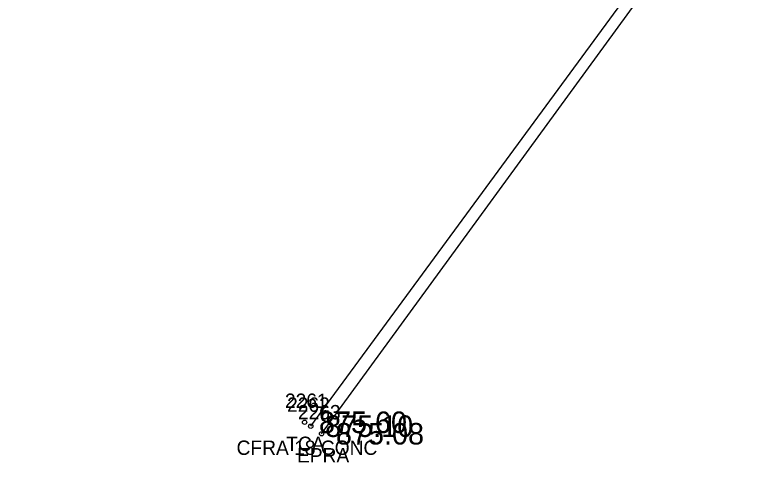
# Model space of a CAD drawing. Extents: x 1622501 to 1626664, y 1117816 to 1121579.
# Drawn here: x 1623559.3 to 1623611.8, y 1118734.1 to 1118765.4 of the extents above; entities that cross this region are included whole.
import ezdxf

# ---------------------------------------------------------------- set-up
doc = ezdxf.new("R2010")
doc.units = 0
for name, color, linetype in [('RD_EX_Conc', 7, 'Continuous'), ('RD_EX_Conc_txCode', 7, 'Continuous'), ('RD_EX_Road', 7, 'Continuous'), ('RD_EX_Road_txCode', 7, 'Continuous'), ('RD_EX_TX_Conc_ELEV', 7, 'Continuous'), ('RD_EX_TX_Road_ELEV', 7, 'Continuous'), ('RD_HC_Cl', 7, 'Continuous'), ('RD_SMD_Locator', 7, 'Continuous')]:
    doc.layers.add(name, color=color, linetype=linetype)

msp = doc.modelspace()

# ---------------------------------------------------------------- linework, layer by layer
at = {"layer": 'RD_EX_Conc'}
msp.add_lwpolyline([(1623579.892, 1118736.77), (1623604.083, 1118769.662), (1623619.958, 1118782.315), (1623633.717, 1118788.284), (1623647.715, 1118791.078), (1623667, 1118794.463)], dxfattribs=at)
at = {"layer": 'RD_EX_Road'}
msp.add_lwpolyline([(1623580.646, 1118736.243), (1623604.638, 1118769.106), (1623620.284, 1118781.483), (1623633.955, 1118787.351), (1623647.696, 1118790.165), (1623667.141, 1118793.513)], dxfattribs=at)
at = {"layer": 'RD_HC_Cl'}
msp.add_arc((1622842.024, 1119728.712), 1125.889, 297.949368, 312.927633, dxfattribs=at)
at = {"layer": 'RD_SMD_Locator'}
for centre in [(1623579.459, 1118737.042), (1623579.892, 1118736.77), (1623580.646, 1118736.243)]:
    msp.add_circle(centre, 0.15, dxfattribs=at)

# ---------------------------------------------------------------- texts
at = {"layer": 'RD_EX_Conc_txCode'}
for s, p in [('2261', (1623578.089, 1118738.042)), ('2262', (1623578.239, 1118737.77)), ('CFRA 18 CONC', (1623574.719, 1118734.77)), ('TCA', (1623578.175, 1118735.042))]:
    msp.add_text(s, height=1, dxfattribs=at).set_placement(p)
at = {"layer": 'RD_EX_Road_txCode'}
for s, p in [('2263', (1623578.992, 1118737.243)), ('EPRA', (1623578.929, 1118734.243))]:
    msp.add_text(s, height=1, dxfattribs=at).set_placement(p)
at = {"layer": 'RD_EX_TX_Conc_ELEV'}
for s, p in [('875.60', (1623580.459, 1118736.292)), ('875.10', (1623580.892, 1118736.02))]:
    msp.add_text(s, height=1.5, dxfattribs=at).set_placement(p)
at = {"layer": 'RD_EX_TX_Road_ELEV'}
msp.add_text('875.08', height=1.5, dxfattribs=at).set_placement((1623581.646, 1118735.493))

doc.saveas('drawing.dxf')
